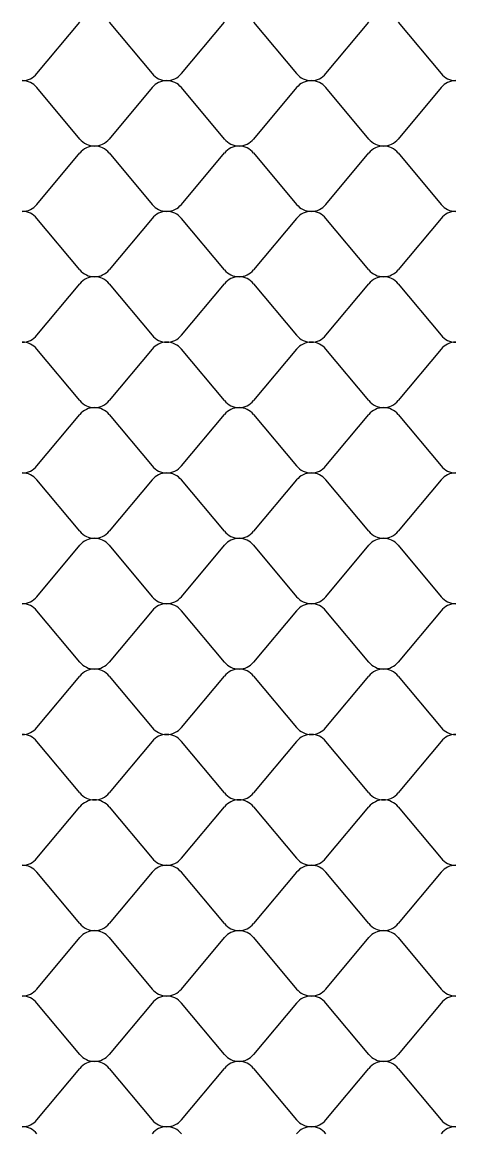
# Model space of a CAD drawing. Extents: x 638850 to 644908, y 297188 to 298900.
# Drawn here: x 640193.6 to 640216, y 297924.7 to 297982.1 of the extents above; entities that cross this region are included whole.
import ezdxf

# ---------------------------------------------------------------- set-up
doc = ezdxf.new("R2010")
doc.units = 0
doc.layers.add('5', color=7, linetype='Continuous')

msp = doc.modelspace()

# ---------------------------------------------------------------- linework, layer by layer
at = {"layer": '5'}
for p, q in [((640194.348, 297979.474), (640196.571, 297982.131)), ((640198.083, 297982.131), (640200.306, 297979.474)), ((640201.819, 297979.474), (640204.041, 297982.131)), ((640205.554, 297982.131), (640207.777, 297979.474)), ((640209.289, 297979.474), (640211.511, 297982.131)), ((640213.024, 297982.131), (640215.247, 297979.474)), ((640196.571, 297976.095), (640194.348, 297978.752)), ((640200.306, 297978.752), (640198.083, 297976.095)), ((640204.041, 297976.095), (640201.819, 297978.752)), ((640207.777, 297978.752), (640205.554, 297976.095)), ((640211.511, 297976.095), (640209.289, 297978.752)), ((640215.247, 297978.752), (640213.024, 297976.095)), ((640194.348, 297972.715), (640196.571, 297975.372)), ((640198.083, 297975.372), (640200.306, 297972.715)), ((640201.819, 297972.715), (640204.041, 297975.372)), ((640205.554, 297975.372), (640207.777, 297972.715)), ((640209.289, 297972.715), (640211.511, 297975.372)), ((640213.024, 297975.372), (640215.247, 297972.715)), ((640196.571, 297969.335), (640194.348, 297971.992)), ((640200.306, 297971.992), (640198.083, 297969.335)), ((640204.041, 297969.335), (640201.819, 297971.992)), ((640207.777, 297971.992), (640205.554, 297969.335)), ((640211.511, 297969.335), (640209.289, 297971.992)), ((640215.247, 297971.992), (640213.024, 297969.335)), ((640194.348, 297965.956), (640196.571, 297968.612)), ((640198.083, 297968.612), (640200.306, 297965.956)), ((640201.819, 297965.956), (640204.041, 297968.612)), ((640205.554, 297968.612), (640207.777, 297965.956)), ((640209.289, 297965.956), (640211.511, 297968.612)), ((640213.024, 297968.612), (640215.247, 297965.956)), ((640196.571, 297962.576), (640194.348, 297965.233)), ((640200.306, 297965.233), (640198.083, 297962.576)), ((640204.041, 297962.576), (640201.819, 297965.233)), ((640207.777, 297965.233), (640205.554, 297962.576)), ((640211.511, 297962.576), (640209.289, 297965.233)), ((640215.247, 297965.233), (640213.024, 297962.576)), ((640194.348, 297959.197), (640196.571, 297961.854)), ((640198.083, 297961.854), (640200.306, 297959.197)), ((640201.819, 297959.197), (640204.041, 297961.854)), ((640205.554, 297961.854), (640207.777, 297959.197)), ((640209.289, 297959.197), (640211.511, 297961.854)), ((640213.024, 297961.854), (640215.247, 297959.197)), ((640196.571, 297955.817), (640194.348, 297958.474)), ((640200.306, 297958.474), (640198.083, 297955.817)), ((640204.041, 297955.817), (640201.819, 297958.474)), ((640207.777, 297958.474), (640205.554, 297955.817)), ((640211.511, 297955.817), (640209.289, 297958.474)), ((640215.247, 297958.474), (640213.024, 297955.817)), ((640194.348, 297952.438), (640196.571, 297955.095)), ((640198.083, 297955.095), (640200.306, 297952.438)), ((640201.819, 297952.438), (640204.041, 297955.095)), ((640205.554, 297955.095), (640207.777, 297952.438)), ((640209.289, 297952.438), (640211.511, 297955.095)), ((640213.024, 297955.095), (640215.247, 297952.438)), ((640196.571, 297949.059), (640194.348, 297951.715)), ((640200.306, 297951.715), (640198.083, 297949.059)), ((640204.041, 297949.059), (640201.819, 297951.715)), ((640207.777, 297951.715), (640205.554, 297949.059)), ((640211.511, 297949.059), (640209.289, 297951.715)), ((640215.247, 297951.715), (640213.024, 297949.059)), ((640194.348, 297945.679), (640196.571, 297948.336)), ((640198.083, 297948.336), (640200.306, 297945.679)), ((640201.819, 297945.679), (640204.041, 297948.336)), ((640205.554, 297948.336), (640207.777, 297945.679)), ((640209.289, 297945.679), (640211.511, 297948.336)), ((640213.024, 297948.336), (640215.247, 297945.679)), ((640196.571, 297942.299), (640194.348, 297944.956)), ((640200.306, 297944.956), (640198.083, 297942.299)), ((640204.041, 297942.299), (640201.819, 297944.956)), ((640207.777, 297944.956), (640205.554, 297942.299)), ((640211.511, 297942.299), (640209.289, 297944.956)), ((640215.247, 297944.956), (640213.024, 297942.299)), ((640194.348, 297938.92), (640196.571, 297941.576)), ((640198.083, 297941.576), (640200.306, 297938.92)), ((640201.819, 297938.92), (640204.041, 297941.576)), ((640205.554, 297941.576), (640207.777, 297938.92)), ((640209.289, 297938.92), (640211.511, 297941.576)), ((640213.024, 297941.576), (640215.247, 297938.92)), ((640196.571, 297935.54), (640194.348, 297938.197)), ((640200.306, 297938.197), (640198.083, 297935.54)), ((640204.041, 297935.54), (640201.819, 297938.197)), ((640207.777, 297938.197), (640205.554, 297935.54)), ((640211.511, 297935.54), (640209.289, 297938.197)), ((640215.247, 297938.197), (640213.024, 297935.54)), ((640194.348, 297932.16), (640196.571, 297934.817)), ((640198.083, 297934.817), (640200.306, 297932.16)), ((640201.819, 297932.16), (640204.041, 297934.817)), ((640205.554, 297934.817), (640207.777, 297932.16)), ((640209.289, 297932.16), (640211.511, 297934.817)), ((640213.024, 297934.817), (640215.247, 297932.16)), ((640196.571, 297928.781), (640194.348, 297931.437)), ((640200.306, 297931.437), (640198.083, 297928.781)), ((640204.041, 297928.781), (640201.819, 297931.437)), ((640207.777, 297931.437), (640205.554, 297928.781)), ((640211.511, 297928.781), (640209.289, 297931.437)), ((640215.247, 297931.437), (640213.024, 297928.781)), ((640194.348, 297925.402), (640196.571, 297928.058)), ((640198.083, 297928.058), (640200.306, 297925.402)), ((640201.819, 297925.402), (640204.041, 297928.058)), ((640205.554, 297928.058), (640207.777, 297925.402)), ((640209.289, 297925.402), (640211.511, 297928.058)), ((640213.024, 297928.058), (640215.247, 297925.402))]:
    msp.add_line(p, q, dxfattribs=at)
for centre, start, end in [((640193.592, 297980.086), 270, 321.05177), ((640201.062, 297980.086), 218.94823, 270), ((640201.062, 297980.086), 270, 321.05177), ((640208.533, 297980.086), 218.94823, 270), ((640208.533, 297980.086), 270, 321.05177), ((640216.003, 297980.086), 218.94823, 270), ((640193.592, 297978.14), 38.94823, 90), ((640201.062, 297978.14), 90, 141.05177), ((640201.062, 297978.14), 38.94823, 90), ((640208.533, 297978.14), 90, 141.05177), ((640208.533, 297978.14), 38.94823, 90), ((640216.003, 297978.14), 90, 141.05177), ((640197.327, 297976.706), 218.94823, 270), ((640197.327, 297974.76), 90, 141.05177), ((640197.327, 297976.706), 270, 321.05177), ((640197.327, 297974.76), 38.94823, 90), ((640204.798, 297976.706), 218.94823, 270), ((640204.798, 297974.76), 90, 141.05177), ((640204.798, 297976.706), 270, 321.05177), ((640204.798, 297974.76), 38.94823, 90), ((640212.268, 297976.706), 218.94823, 270), ((640212.268, 297974.76), 90, 141.05177), ((640212.268, 297976.706), 270, 321.05177), ((640212.268, 297974.76), 38.94823, 90), ((640193.592, 297973.326), 270, 321.05177), ((640193.592, 297971.381), 38.94823, 90), ((640201.062, 297973.326), 218.94823, 270), ((640201.062, 297971.381), 90, 141.05177), ((640201.062, 297973.326), 270, 321.05177), ((640201.062, 297971.381), 38.94823, 90), ((640208.533, 297973.326), 218.94823, 270), ((640208.533, 297971.381), 90, 141.05177), ((640208.533, 297973.326), 270, 321.05177), ((640208.533, 297971.381), 38.94823, 90), ((640216.003, 297973.326), 218.94823, 270), ((640216.003, 297971.381), 90, 141.05177), ((640197.327, 297969.947), 218.94823, 270), ((640197.327, 297968.001), 90, 141.05177), ((640197.327, 297969.947), 270, 321.05177), ((640197.327, 297968.001), 38.94823, 90), ((640204.798, 297969.947), 218.94823, 270), ((640204.798, 297968.001), 90, 141.05177), ((640204.798, 297969.947), 270, 321.05177), ((640204.798, 297968.001), 38.94823, 90), ((640212.268, 297969.947), 218.94823, 270), ((640212.268, 297968.001), 90, 141.05177), ((640212.268, 297969.947), 270, 321.05177), ((640212.268, 297968.001), 38.94823, 90), ((640193.592, 297966.567), 270, 321.05177), ((640201.062, 297966.567), 218.94823, 270), ((640201.062, 297966.567), 270, 321.05177), ((640208.533, 297966.567), 218.94823, 270), ((640208.533, 297966.567), 270, 321.05177), ((640216.003, 297966.567), 218.94823, 270), ((640193.592, 297964.621), 38.94823, 90), ((640201.062, 297964.621), 90, 141.05177), ((640201.062, 297964.621), 38.94823, 90), ((640208.533, 297964.621), 90, 141.05177), ((640208.533, 297964.621), 38.94823, 90), ((640216.003, 297964.621), 90, 141.05177), ((640197.327, 297963.187), 218.94823, 270), ((640197.327, 297963.187), 270, 321.05177), ((640204.798, 297963.187), 218.94823, 270), ((640204.798, 297963.187), 270, 321.05177), ((640212.268, 297963.187), 218.94823, 270), ((640212.268, 297963.187), 270, 321.05177), ((640197.327, 297961.242), 90, 141.05177), ((640197.327, 297961.242), 38.94823, 90), ((640204.798, 297961.242), 90, 141.05177), ((640204.798, 297961.242), 38.94823, 90), ((640212.268, 297961.242), 90, 141.05177), ((640212.268, 297961.242), 38.94823, 90), ((640193.592, 297959.808), 270, 321.05177), ((640201.062, 297959.808), 218.94823, 270), ((640201.062, 297959.808), 270, 321.05177), ((640208.533, 297959.808), 218.94823, 270), ((640208.533, 297959.808), 270, 321.05177), ((640216.003, 297959.808), 218.94823, 270), ((640193.592, 297957.863), 38.94823, 90), ((640201.062, 297957.863), 90, 141.05177), ((640201.062, 297957.863), 38.94823, 90), ((640208.533, 297957.863), 90, 141.05177), ((640208.533, 297957.863), 38.94823, 90), ((640216.003, 297957.863), 90, 141.05177), ((640197.327, 297956.429), 218.94823, 270), ((640197.327, 297956.429), 270, 321.05177), ((640204.798, 297956.429), 218.94823, 270), ((640204.798, 297956.429), 270, 321.05177), ((640212.268, 297956.429), 218.94823, 270), ((640212.268, 297956.429), 270, 321.05177), ((640197.327, 297954.484), 90, 141.05177), ((640197.327, 297954.484), 38.94823, 90), ((640204.798, 297954.484), 90, 141.05177), ((640204.798, 297954.484), 38.94823, 90), ((640212.268, 297954.484), 90, 141.05177), ((640212.268, 297954.484), 38.94823, 90), ((640193.592, 297953.05), 270, 321.05177), ((640201.062, 297953.05), 218.94823, 270), ((640201.062, 297953.05), 270, 321.05177), ((640208.533, 297953.05), 218.94823, 270), ((640208.533, 297953.05), 270, 321.05177), ((640216.003, 297953.05), 218.94823, 270), ((640193.592, 297951.104), 38.94823, 90), ((640201.062, 297951.104), 90, 141.05177), ((640201.062, 297951.104), 38.94823, 90), ((640208.533, 297951.104), 90, 141.05177), ((640208.533, 297951.104), 38.94823, 90), ((640216.003, 297951.104), 90, 141.05177), ((640197.327, 297949.67), 218.94823, 270), ((640197.327, 297947.724), 90, 141.05177), ((640197.327, 297949.67), 270, 321.05177), ((640197.327, 297947.724), 38.94823, 90), ((640204.798, 297949.67), 218.94823, 270), ((640204.798, 297947.724), 90, 141.05177), ((640204.798, 297949.67), 270, 321.05177), ((640204.798, 297947.724), 38.94823, 90), ((640212.268, 297949.67), 218.94823, 270), ((640212.268, 297947.724), 90, 141.05177), ((640212.268, 297949.67), 270, 321.05177), ((640212.268, 297947.724), 38.94823, 90), ((640193.592, 297946.29), 270, 321.05177), ((640193.592, 297944.345), 38.94823, 90), ((640201.062, 297946.29), 218.94823, 270), ((640201.062, 297944.345), 90, 141.05177), ((640201.062, 297946.29), 270, 321.05177), ((640201.062, 297944.345), 38.94823, 90), ((640208.533, 297946.29), 218.94823, 270), ((640208.533, 297944.345), 90, 141.05177), ((640208.533, 297946.29), 270, 321.05177), ((640208.533, 297944.345), 38.94823, 90), ((640216.003, 297946.29), 218.94823, 270), ((640216.003, 297944.345), 90, 141.05177), ((640197.327, 297942.911), 218.94823, 270), ((640197.327, 297940.965), 90, 141.05177), ((640197.327, 297942.911), 270, 321.05177), ((640197.327, 297940.965), 38.94823, 90), ((640204.798, 297942.911), 218.94823, 270), ((640204.798, 297940.965), 90, 141.05177), ((640204.798, 297942.911), 270, 321.05177), ((640204.798, 297940.965), 38.94823, 90), ((640212.268, 297942.911), 218.94823, 270), ((640212.268, 297940.965), 90, 141.05177), ((640212.268, 297942.911), 270, 321.05177), ((640212.268, 297940.965), 38.94823, 90), ((640193.592, 297939.531), 270, 321.05177), ((640201.062, 297939.531), 218.94823, 270), ((640201.062, 297939.531), 270, 321.05177), ((640208.533, 297939.531), 218.94823, 270), ((640208.533, 297939.531), 270, 321.05177), ((640216.003, 297939.531), 218.94823, 270), ((640193.592, 297937.585), 38.94823, 90), ((640201.062, 297937.585), 90, 141.05177), ((640201.062, 297937.585), 38.94823, 90), ((640208.533, 297937.585), 90, 141.05177), ((640208.533, 297937.585), 38.94823, 90), ((640216.003, 297937.585), 90, 141.05177), ((640197.327, 297936.151), 218.94823, 270), ((640197.327, 297936.151), 270, 321.05177), ((640204.798, 297936.151), 218.94823, 270), ((640204.798, 297936.151), 270, 321.05177), ((640212.268, 297936.151), 218.94823, 270), ((640212.268, 297936.151), 270, 321.05177), ((640197.327, 297934.206), 90, 141.05177), ((640197.327, 297934.206), 38.94823, 90), ((640204.798, 297934.206), 90, 141.05177), ((640204.798, 297934.206), 38.94823, 90), ((640212.268, 297934.206), 90, 141.05177), ((640212.268, 297934.206), 38.94823, 90), ((640193.592, 297932.771), 270, 321.05177), ((640201.062, 297932.771), 218.94823, 270), ((640201.062, 297932.771), 270, 321.05177), ((640208.533, 297932.771), 218.94823, 270), ((640208.533, 297932.771), 270, 321.05177), ((640216.003, 297932.771), 218.94823, 270), ((640193.592, 297930.826), 38.94823, 90), ((640201.062, 297930.826), 90, 141.05177), ((640201.062, 297930.826), 38.94823, 90), ((640208.533, 297930.826), 90, 141.05177), ((640208.533, 297930.826), 38.94823, 90), ((640216.003, 297930.826), 90, 141.05177), ((640197.327, 297929.392), 218.94823, 270), ((640197.327, 297929.392), 270, 321.05177), ((640204.798, 297929.392), 218.94823, 270), ((640204.798, 297929.392), 270, 321.05177), ((640212.268, 297929.392), 218.94823, 270), ((640212.268, 297929.392), 270, 321.05177), ((640197.327, 297927.447), 90, 141.05177), ((640197.327, 297927.447), 38.94823, 90), ((640204.798, 297927.447), 90, 141.05177), ((640204.798, 297927.447), 38.94823, 90), ((640212.268, 297927.447), 90, 141.05177), ((640212.268, 297927.447), 38.94823, 90), ((640193.592, 297926.013), 270, 321.05177), ((640201.062, 297926.013), 218.94823, 270), ((640201.062, 297926.013), 270, 321.05177), ((640208.533, 297926.013), 218.94823, 270), ((640208.533, 297926.013), 270, 321.05177), ((640216.003, 297926.013), 218.94823, 270), ((640193.592, 297924.067), 38.94823, 90), ((640201.062, 297924.067), 90, 141.05177), ((640201.062, 297924.067), 38.94823, 90), ((640208.533, 297924.067), 90, 141.05177), ((640208.533, 297924.067), 38.94823, 90), ((640216.003, 297924.067), 90, 141.05177)]:
    msp.add_arc(centre, 0.973, start, end, dxfattribs=at)

doc.saveas('drawing.dxf')
